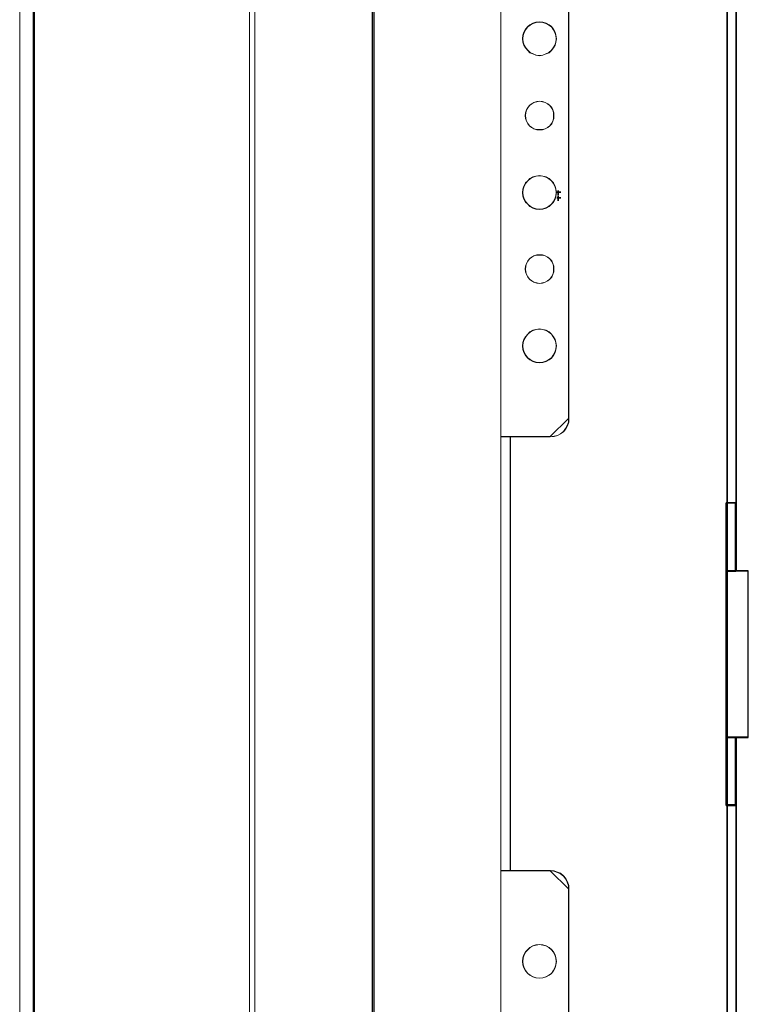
# Model space of a CAD drawing. Header units: millimetres. Extents: x -1290 to 1795, y -4192 to -1311.
# Tile 992 of 1056: x 1406 to 1429, y -1932 to -1900. Entities that reach past the tile are written whole.
import ezdxf

# ---------------------------------------------------------------- set-up
doc = ezdxf.new("R2010")
doc.units = ezdxf.units.MM
doc.layers.add('30', color=7, linetype='Continuous')
doc.layers.add('51', color=7, linetype='Continuous')
doc.layers.add('Aparatura', color=7, linetype='Continuous', lineweight=13)

# ---------------------------------------------------------------- blocks, each defined once
blk = doc.blocks.new('*U160')
at = {"layer": '51', "color": 254}
for points in [[(86.15357, -649.437383), (86.839261, -649.437383), (86.15357, -649.437383)], [(86.370198, -649.160878), (86.370198, -649.967052), (86.370198, -649.160878)]]:
    blk.add_lwpolyline(points, close=True, dxfattribs=at)
blk = doc.blocks.new('*U177')
at = {"layer": '51', "color": 254}
for points in [[(86.370198, -650.083758), (86.370198, -650.828885), (86.370198, -650.083758)], [(86.15357, -650.362058), (86.839261, -650.362058), (86.15357, -650.362058)]]:
    blk.add_lwpolyline(points, close=True, dxfattribs=at)
blk = doc.blocks.new('*U178')
at = {"layer": '30', "color": 7}
for points in [[(113.649238, -710.941748), (113.649238, -699.849237), (113.649238, -710.941748)], [(113.649238, -710.941748), (113.649238, -699.849237), (113.649238, -710.941748)], [(115.244409, -710.941748), (115.244409, -699.849237), (113.649238, -699.849237), (113.649238, -710.941748), (115.244409, -710.941748)], [(115.201441, -710.898657), (115.201441, -699.892329), (113.692205, -699.892329), (113.692205, -710.898657), (115.201441, -710.898657)], [(115.156683, -710.941748), (115.156683, -699.849237), (115.156683, -710.941748)], [(115.156683, -710.941748), (115.156683, -699.849237), (115.156683, -710.941748)], [(113.649238, -710.85377), (117.245982, -710.85377), (113.649238, -710.85377)], [(113.649238, -710.85377), (113.649238, -737.945854), (113.649238, -710.85377)], [(115.194714, -710.85377), (113.649238, -710.85377), (113.649238, -737.945854), (115.194714, -737.945854), (117.245982, -737.945854), (117.245982, -736.486626), (117.245982, -734.972333), (117.245982, -713.909889), (117.245982, -712.395596), (117.245982, -710.85377), (115.194714, -710.85377)], [(115.200756, -710.896861), (113.692205, -710.896861), (113.692205, -737.902763), (115.200756, -737.902763), (117.203014, -737.902763), (117.203014, -736.448177), (117.203014, -734.9387), (117.203014, -713.943259), (117.203014, -712.433783), (117.203014, -710.896861), (115.200756, -710.896861)], [(113.649238, -737.857876), (113.649238, -748.950387), (113.649238, -737.857876)], [(117.245982, -737.857876), (113.649238, -737.857876), (117.245982, -737.857876)], [(113.649238, -737.857876), (113.649238, -748.950387), (113.649238, -737.857876)], [(115.244409, -737.857876), (113.649238, -737.857876), (113.649238, -748.950387), (115.244409, -748.950387), (115.244409, -737.857876)], [(115.201441, -737.900967), (113.692205, -737.900967), (113.692205, -748.907295), (115.201441, -748.907295), (115.201441, -737.900967)], [(115.156683, -737.857876), (115.156683, -748.950387), (115.156683, -737.857876)]]:
    blk.add_lwpolyline(points, close=True, dxfattribs=at)
at = {"layer": '30', "color": 59}
for points in [[(113.649238, -699.849237), (115.244409, -699.849237), (113.649238, -699.849237)], [(113.649238, -748.862408), (115.244409, -748.862408), (113.649238, -748.862408)]]:
    blk.add_lwpolyline(points, close=True, dxfattribs=at)

msp = doc.modelspace()

# ---------------------------------------------------------------- linework, layer by layer
at = {"layer": 'Aparatura', "color": 7, "lineweight": 13}
for points in [[(1412.979, -1771.165), (1412.979, -1979.846), (1412.979, -1771.165)], [(1413.146, -1771.165), (1413.146, -1979.846), (1413.146, -1771.165)], [(1527.751, -1975.057), (1527.751, -1775.714), (1417.02, -1775.714), (1417.02, -1975.057), (1526.665, -1975.057), (1526.777, -1975.057), (1527.751, -1975.057)], [(1416.973, -1972.389), (1416.973, -1778.442), (1407.174, -1778.442), (1405.951, -1778.442), (1405.951, -1972.389), (1407.174, -1972.389), (1416.973, -1972.389)], [(1416.973, -1972.389), (1416.973, -1778.442), (1407.174, -1778.442), (1405.951, -1778.442), (1405.951, -1972.389), (1407.174, -1972.389), (1416.973, -1972.389)], [(1405.985, -1778.532), (1405.985, -1972.48), (1405.985, -1778.532)], [(1527.873, -1875.478), (1416.956, -1875.478), (1416.956, -1975.433), (1527.873, -1975.433), (1527.873, -1875.478)], [(1428.776, -1896.976), (1428.776, -1893.082), (1428.469, -1893.082), (1428.469, -1896.976), (1428.469, -1897.185), (1428.469, -1913.555), (1428.469, -1913.75), (1428.469, -1915.46), (1428.469, -1917.658), (1428.776, -1917.658), (1428.776, -1915.46), (1428.776, -1913.75), (1428.776, -1913.555), (1428.776, -1897.185), (1428.776, -1896.976)], [(1428.769, -1896.981), (1428.769, -1893.089), (1428.476, -1893.089), (1428.476, -1896.981), (1428.476, -1897.19), (1428.476, -1913.55), (1428.476, -1913.745), (1428.476, -1915.455), (1428.476, -1917.651), (1428.769, -1917.651), (1428.769, -1915.455), (1428.769, -1913.745), (1428.769, -1913.55), (1428.769, -1897.19), (1428.769, -1896.981)], [(1428.469, -1913.557), (1428.469, -1897.182), (1428.469, -1913.557)], [(1428.761, -1913.557), (1428.761, -1897.182), (1428.761, -1913.557)], [(1421.127, -1897.433), (1421.127, -1913.307), (1421.127, -1897.433)], [(1423.324, -1898.03), (1423.324, -1912.71), (1423.324, -1898.03)], [(1422.936, -1900.387), (1422.922, -1900.274), (1422.893, -1900.175), (1422.837, -1900.077), (1422.781, -1899.992), (1422.696, -1899.936), (1422.598, -1899.879), (1422.499, -1899.851), (1422.386, -1899.837), (1422.273, -1899.851), (1422.175, -1899.879), (1422.076, -1899.936), (1422.006, -1899.992), (1421.935, -1900.077), (1421.879, -1900.175), (1421.851, -1900.274), (1421.837, -1900.387), (1421.851, -1900.499), (1421.879, -1900.598), (1421.935, -1900.683), (1422.006, -1900.767), (1422.076, -1900.838), (1422.175, -1900.88), (1422.273, -1900.922), (1422.386, -1900.936), (1422.499, -1900.922), (1422.598, -1900.88), (1422.696, -1900.838), (1422.781, -1900.767), (1422.837, -1900.683), (1422.893, -1900.598), (1422.922, -1900.499), (1422.936, -1900.387)], [(1422.386, -1899.837), (1422.499, -1899.851), (1422.598, -1899.879), (1422.696, -1899.936), (1422.781, -1899.992), (1422.837, -1900.077), (1422.893, -1900.175), (1422.922, -1900.274), (1422.936, -1900.387), (1422.922, -1900.499), (1422.893, -1900.598), (1422.837, -1900.683), (1422.781, -1900.767), (1422.696, -1900.838), (1422.598, -1900.88), (1422.499, -1900.922), (1422.386, -1900.936), (1422.273, -1900.922), (1422.175, -1900.88), (1422.076, -1900.838), (1422.006, -1900.767), (1421.935, -1900.683), (1421.879, -1900.598), (1421.851, -1900.499), (1421.837, -1900.387), (1421.851, -1900.274), (1421.879, -1900.175), (1421.935, -1900.077), (1422.006, -1899.992), (1422.076, -1899.936), (1422.175, -1899.879), (1422.273, -1899.851), (1422.386, -1899.837)], [(1422.386, -1900.936), (1422.499, -1900.922), (1422.598, -1900.88), (1422.696, -1900.838), (1422.781, -1900.767), (1422.837, -1900.683), (1422.893, -1900.598), (1422.922, -1900.499), (1422.936, -1900.387), (1422.922, -1900.274), (1422.893, -1900.175), (1422.837, -1900.077), (1422.781, -1899.992), (1422.696, -1899.936), (1422.598, -1899.879), (1422.499, -1899.851), (1422.386, -1899.837), (1422.273, -1899.851), (1422.175, -1899.879), (1422.076, -1899.936), (1422.006, -1899.992), (1421.935, -1900.077), (1421.879, -1900.175), (1421.851, -1900.274), (1421.837, -1900.387), (1421.851, -1900.499), (1421.879, -1900.598), (1421.935, -1900.683), (1422.006, -1900.767), (1422.076, -1900.838), (1422.175, -1900.88), (1422.273, -1900.922), (1422.386, -1900.936)], [(1422.386, -1900.929), (1422.497, -1900.915), (1422.595, -1900.873), (1422.692, -1900.832), (1422.776, -1900.762), (1422.831, -1900.679), (1422.887, -1900.595), (1422.915, -1900.498), (1422.929, -1900.387), (1422.915, -1900.276), (1422.887, -1900.178), (1422.831, -1900.081), (1422.776, -1899.998), (1422.692, -1899.942), (1422.595, -1899.886), (1422.497, -1899.859), (1422.386, -1899.845), (1422.275, -1899.859), (1422.177, -1899.886), (1422.08, -1899.942), (1422.011, -1899.998), (1421.941, -1900.081), (1421.885, -1900.178), (1421.858, -1900.276), (1421.844, -1900.387), (1421.858, -1900.498), (1421.885, -1900.595), (1421.941, -1900.679), (1422.011, -1900.762), (1422.08, -1900.832), (1422.177, -1900.873), (1422.275, -1900.915), (1422.386, -1900.929)], [(1422.852, -1902.875), (1422.852, -1902.79), (1422.824, -1902.691), (1422.782, -1902.621), (1422.725, -1902.55), (1422.655, -1902.493), (1422.57, -1902.451), (1422.485, -1902.423), (1422.386, -1902.409), (1422.301, -1902.423), (1422.202, -1902.451), (1422.132, -1902.493), (1422.061, -1902.55), (1422.005, -1902.621), (1421.962, -1902.691), (1421.934, -1902.79), (1421.92, -1902.875), (1421.934, -1902.974), (1421.962, -1903.059), (1422.005, -1903.143), (1422.061, -1903.214), (1422.132, -1903.27), (1422.202, -1903.313), (1422.301, -1903.341), (1422.386, -1903.341), (1422.485, -1903.341), (1422.57, -1903.313), (1422.655, -1903.27), (1422.725, -1903.214), (1422.782, -1903.143), (1422.824, -1903.059), (1422.852, -1902.974), (1422.852, -1902.875)], [(1422.386, -1902.409), (1422.485, -1902.423), (1422.57, -1902.451), (1422.655, -1902.493), (1422.725, -1902.55), (1422.782, -1902.621), (1422.824, -1902.691), (1422.852, -1902.79), (1422.852, -1902.875), (1422.852, -1902.974), (1422.824, -1903.059), (1422.782, -1903.143), (1422.725, -1903.214), (1422.655, -1903.27), (1422.57, -1903.313), (1422.485, -1903.341), (1422.386, -1903.341), (1422.301, -1903.341), (1422.202, -1903.313), (1422.132, -1903.27), (1422.061, -1903.214), (1422.005, -1903.143), (1421.962, -1903.059), (1421.934, -1902.974), (1421.92, -1902.875), (1421.934, -1902.79), (1421.962, -1902.691), (1422.005, -1902.621), (1422.061, -1902.55), (1422.132, -1902.493), (1422.202, -1902.451), (1422.301, -1902.423), (1422.386, -1902.409)], [(1422.852, -1902.875), (1422.852, -1902.79), (1422.824, -1902.691), (1422.782, -1902.621), (1422.725, -1902.55), (1422.655, -1902.493), (1422.57, -1902.451), (1422.485, -1902.423), (1422.386, -1902.409), (1422.301, -1902.423), (1422.202, -1902.451), (1422.132, -1902.493), (1422.061, -1902.55), (1422.005, -1902.621), (1421.962, -1902.691), (1421.934, -1902.79), (1421.92, -1902.875), (1421.934, -1902.974), (1421.962, -1903.059), (1422.005, -1903.143), (1422.061, -1903.214), (1422.132, -1903.27), (1422.202, -1903.313), (1422.301, -1903.341), (1422.386, -1903.341), (1422.485, -1903.341), (1422.57, -1903.313), (1422.655, -1903.27), (1422.725, -1903.214), (1422.782, -1903.143), (1422.824, -1903.059), (1422.852, -1902.974), (1422.852, -1902.875)], [(1422.845, -1902.875), (1422.845, -1902.791), (1422.817, -1902.694), (1422.776, -1902.625), (1422.72, -1902.555), (1422.65, -1902.5), (1422.567, -1902.458), (1422.484, -1902.43), (1422.386, -1902.416), (1422.303, -1902.43), (1422.205, -1902.458), (1422.136, -1902.5), (1422.066, -1902.555), (1422.011, -1902.625), (1421.969, -1902.694), (1421.941, -1902.791), (1421.927, -1902.875), (1421.941, -1902.972), (1421.969, -1903.056), (1422.011, -1903.139), (1422.066, -1903.208), (1422.136, -1903.264), (1422.205, -1903.306), (1422.303, -1903.334), (1422.386, -1903.334), (1422.484, -1903.334), (1422.567, -1903.306), (1422.65, -1903.264), (1422.72, -1903.208), (1422.776, -1903.139), (1422.817, -1903.056), (1422.845, -1902.972), (1422.845, -1902.875)], [(1422.936, -1905.377), (1422.922, -1905.264), (1422.893, -1905.166), (1422.837, -1905.067), (1422.781, -1904.996), (1422.696, -1904.926), (1422.598, -1904.87), (1422.499, -1904.842), (1422.386, -1904.827), (1422.273, -1904.842), (1422.175, -1904.87), (1422.076, -1904.926), (1422.006, -1904.996), (1421.935, -1905.067), (1421.879, -1905.166), (1421.851, -1905.264), (1421.837, -1905.377), (1421.851, -1905.49), (1421.879, -1905.588), (1421.935, -1905.687), (1422.006, -1905.757), (1422.076, -1905.828), (1422.175, -1905.884), (1422.273, -1905.912), (1422.386, -1905.926), (1422.499, -1905.912), (1422.598, -1905.884), (1422.696, -1905.828), (1422.781, -1905.757), (1422.837, -1905.687), (1422.893, -1905.588), (1422.922, -1905.49), (1422.936, -1905.377)], [(1422.386, -1904.827), (1422.499, -1904.842), (1422.598, -1904.87), (1422.696, -1904.926), (1422.781, -1904.996), (1422.837, -1905.067), (1422.893, -1905.166), (1422.922, -1905.264), (1422.936, -1905.377), (1422.922, -1905.49), (1422.893, -1905.588), (1422.837, -1905.687), (1422.781, -1905.757), (1422.696, -1905.828), (1422.598, -1905.884), (1422.499, -1905.912), (1422.386, -1905.926), (1422.273, -1905.912), (1422.175, -1905.884), (1422.076, -1905.828), (1422.006, -1905.757), (1421.935, -1905.687), (1421.879, -1905.588), (1421.851, -1905.49), (1421.837, -1905.377), (1421.851, -1905.264), (1421.879, -1905.166), (1421.935, -1905.067), (1422.006, -1904.996), (1422.076, -1904.926), (1422.175, -1904.87), (1422.273, -1904.842), (1422.386, -1904.827)], [(1422.936, -1905.377), (1422.922, -1905.264), (1422.893, -1905.166), (1422.837, -1905.067), (1422.781, -1904.996), (1422.696, -1904.926), (1422.598, -1904.87), (1422.499, -1904.842), (1422.386, -1904.827), (1422.273, -1904.842), (1422.175, -1904.87), (1422.076, -1904.926), (1422.006, -1904.996), (1421.935, -1905.067), (1421.879, -1905.166), (1421.851, -1905.264), (1421.837, -1905.377), (1421.851, -1905.49), (1421.879, -1905.588), (1421.935, -1905.687), (1422.006, -1905.757), (1422.076, -1905.828), (1422.175, -1905.884), (1422.273, -1905.912), (1422.386, -1905.926), (1422.499, -1905.912), (1422.598, -1905.884), (1422.696, -1905.828), (1422.781, -1905.757), (1422.837, -1905.687), (1422.893, -1905.588), (1422.922, -1905.49), (1422.936, -1905.377)], [(1422.929, -1905.377), (1422.915, -1905.266), (1422.887, -1905.168), (1422.831, -1905.071), (1422.776, -1905.001), (1422.692, -1904.932), (1422.595, -1904.876), (1422.497, -1904.849), (1422.386, -1904.835), (1422.275, -1904.849), (1422.177, -1904.876), (1422.08, -1904.932), (1422.011, -1905.001), (1421.941, -1905.071), (1421.885, -1905.168), (1421.858, -1905.266), (1421.844, -1905.377), (1421.858, -1905.488), (1421.885, -1905.585), (1421.941, -1905.683), (1422.011, -1905.752), (1422.08, -1905.822), (1422.177, -1905.877), (1422.275, -1905.905), (1422.386, -1905.919), (1422.497, -1905.905), (1422.595, -1905.877), (1422.692, -1905.822), (1422.776, -1905.752), (1422.831, -1905.683), (1422.887, -1905.585), (1422.915, -1905.488), (1422.929, -1905.377)], [(1422.852, -1907.865), (1422.852, -1907.766), (1422.824, -1907.681), (1422.782, -1907.597), (1422.725, -1907.526), (1422.655, -1907.47), (1422.57, -1907.427), (1422.485, -1907.399), (1422.386, -1907.399), (1422.301, -1907.399), (1422.202, -1907.427), (1422.132, -1907.47), (1422.061, -1907.526), (1422.005, -1907.597), (1421.962, -1907.681), (1421.934, -1907.766), (1421.92, -1907.865), (1421.934, -1907.95), (1421.962, -1908.035), (1422.005, -1908.119), (1422.061, -1908.19), (1422.132, -1908.246), (1422.202, -1908.289), (1422.301, -1908.317), (1422.386, -1908.331), (1422.485, -1908.317), (1422.57, -1908.289), (1422.655, -1908.246), (1422.725, -1908.19), (1422.782, -1908.119), (1422.824, -1908.035), (1422.852, -1907.95), (1422.852, -1907.865)], [(1422.386, -1907.399), (1422.485, -1907.399), (1422.57, -1907.427), (1422.655, -1907.47), (1422.725, -1907.526), (1422.782, -1907.597), (1422.824, -1907.681), (1422.852, -1907.766), (1422.852, -1907.865), (1422.852, -1907.95), (1422.824, -1908.035), (1422.782, -1908.119), (1422.725, -1908.19), (1422.655, -1908.246), (1422.57, -1908.289), (1422.485, -1908.317), (1422.386, -1908.331), (1422.301, -1908.317), (1422.202, -1908.289), (1422.132, -1908.246), (1422.061, -1908.19), (1422.005, -1908.119), (1421.962, -1908.035), (1421.934, -1907.95), (1421.92, -1907.865), (1421.934, -1907.766), (1421.962, -1907.681), (1422.005, -1907.597), (1422.061, -1907.526), (1422.132, -1907.47), (1422.202, -1907.427), (1422.301, -1907.399), (1422.386, -1907.399)], [(1422.852, -1907.865), (1422.852, -1907.766), (1422.824, -1907.681), (1422.782, -1907.597), (1422.725, -1907.526), (1422.655, -1907.47), (1422.57, -1907.427), (1422.485, -1907.399), (1422.386, -1907.399), (1422.301, -1907.399), (1422.202, -1907.427), (1422.132, -1907.47), (1422.061, -1907.526), (1422.005, -1907.597), (1421.962, -1907.681), (1421.934, -1907.766), (1421.92, -1907.865), (1421.934, -1907.95), (1421.962, -1908.035), (1422.005, -1908.119), (1422.061, -1908.19), (1422.132, -1908.246), (1422.202, -1908.289), (1422.301, -1908.317), (1422.386, -1908.331), (1422.485, -1908.317), (1422.57, -1908.289), (1422.655, -1908.246), (1422.725, -1908.19), (1422.782, -1908.119), (1422.824, -1908.035), (1422.852, -1907.95), (1422.852, -1907.865)], [(1422.845, -1907.865), (1422.845, -1907.768), (1422.817, -1907.684), (1422.776, -1907.601), (1422.72, -1907.531), (1422.65, -1907.476), (1422.567, -1907.434), (1422.484, -1907.406), (1422.386, -1907.406), (1422.303, -1907.406), (1422.205, -1907.434), (1422.136, -1907.476), (1422.066, -1907.531), (1422.011, -1907.601), (1421.969, -1907.684), (1421.941, -1907.768), (1421.927, -1907.865), (1421.941, -1907.948), (1421.969, -1908.032), (1422.011, -1908.115), (1422.066, -1908.185), (1422.136, -1908.241), (1422.205, -1908.282), (1422.303, -1908.31), (1422.386, -1908.324), (1422.484, -1908.31), (1422.567, -1908.282), (1422.65, -1908.241), (1422.72, -1908.185), (1422.776, -1908.115), (1422.817, -1908.032), (1422.845, -1907.948), (1422.845, -1907.865)], [(1422.936, -1910.353), (1422.922, -1910.24), (1422.893, -1910.142), (1422.837, -1910.057), (1422.781, -1909.973), (1422.696, -1909.902), (1422.598, -1909.846), (1422.499, -1909.818), (1422.386, -1909.803), (1422.273, -1909.818), (1422.175, -1909.846), (1422.076, -1909.902), (1422.006, -1909.973), (1421.935, -1910.057), (1421.879, -1910.142), (1421.851, -1910.24), (1421.837, -1910.353), (1421.851, -1910.466), (1421.879, -1910.564), (1421.935, -1910.663), (1422.006, -1910.748), (1422.076, -1910.804), (1422.175, -1910.86), (1422.273, -1910.889), (1422.386, -1910.903), (1422.499, -1910.889), (1422.598, -1910.86), (1422.696, -1910.804), (1422.781, -1910.748), (1422.837, -1910.663), (1422.893, -1910.564), (1422.922, -1910.466), (1422.936, -1910.353)], [(1422.386, -1909.803), (1422.499, -1909.818), (1422.598, -1909.846), (1422.696, -1909.902), (1422.781, -1909.973), (1422.837, -1910.057), (1422.893, -1910.142), (1422.922, -1910.24), (1422.936, -1910.353), (1422.922, -1910.466), (1422.893, -1910.564), (1422.837, -1910.663), (1422.781, -1910.748), (1422.696, -1910.804), (1422.598, -1910.86), (1422.499, -1910.889), (1422.386, -1910.903), (1422.273, -1910.889), (1422.175, -1910.86), (1422.076, -1910.804), (1422.006, -1910.748), (1421.935, -1910.663), (1421.879, -1910.564), (1421.851, -1910.466), (1421.837, -1910.353), (1421.851, -1910.24), (1421.879, -1910.142), (1421.935, -1910.057), (1422.006, -1909.973), (1422.076, -1909.902), (1422.175, -1909.846), (1422.273, -1909.818), (1422.386, -1909.803)], [(1422.386, -1909.803), (1422.273, -1909.818), (1422.175, -1909.846), (1422.076, -1909.902), (1422.006, -1909.973), (1421.935, -1910.057), (1421.879, -1910.142), (1421.851, -1910.24), (1421.837, -1910.353), (1421.851, -1910.466), (1421.879, -1910.564), (1421.935, -1910.663), (1422.006, -1910.748), (1422.076, -1910.804), (1422.175, -1910.86), (1422.273, -1910.889), (1422.386, -1910.903), (1422.499, -1910.889), (1422.598, -1910.86), (1422.696, -1910.804), (1422.781, -1910.748), (1422.837, -1910.663), (1422.893, -1910.564), (1422.922, -1910.466), (1422.936, -1910.353), (1422.922, -1910.24), (1422.893, -1910.142), (1422.837, -1910.057), (1422.781, -1909.973), (1422.696, -1909.902), (1422.598, -1909.846), (1422.499, -1909.818), (1422.386, -1909.803)], [(1422.386, -1909.811), (1422.275, -1909.825), (1422.177, -1909.852), (1422.08, -1909.908), (1422.011, -1909.978), (1421.941, -1910.061), (1421.885, -1910.144), (1421.858, -1910.242), (1421.844, -1910.353), (1421.858, -1910.464), (1421.885, -1910.562), (1421.941, -1910.659), (1422.011, -1910.742), (1422.08, -1910.798), (1422.177, -1910.854), (1422.275, -1910.882), (1422.386, -1910.895), (1422.497, -1910.882), (1422.595, -1910.854), (1422.692, -1910.798), (1422.776, -1910.742), (1422.831, -1910.659), (1422.887, -1910.562), (1422.915, -1910.464), (1422.929, -1910.353), (1422.915, -1910.242), (1422.887, -1910.144), (1422.831, -1910.061), (1422.776, -1909.978), (1422.692, -1909.908), (1422.595, -1909.852), (1422.497, -1909.825), (1422.386, -1909.811)], [(1422.726, -1913.307), (1422.855, -1913.293), (1422.969, -1913.264), (1423.068, -1913.207), (1423.168, -1913.136), (1423.239, -1913.036), (1423.296, -1912.937), (1423.339, -1912.823), (1423.339, -1912.695), (1422.726, -1913.307)], [(1421.127, -1913.292), (1421.127, -1927.638), (1421.127, -1913.292)], [(1421.127, -1913.292), (1421.545, -1913.292), (1421.127, -1913.292)], [(1421.448, -1927.388), (1421.448, -1913.292), (1421.127, -1913.292), (1421.127, -1927.388), (1421.448, -1927.388)], [(1421.441, -1927.381), (1421.441, -1913.3), (1421.135, -1913.3), (1421.135, -1927.381), (1421.441, -1927.381)], [(1421.433, -1913.292), (1421.433, -1927.388), (1421.433, -1913.292)], [(1422.741, -1913.292), (1421.53, -1913.292), (1422.741, -1913.292)], [(1428.469, -1913.543), (1428.469, -1913.752), (1428.469, -1913.543)], [(1428.761, -1913.543), (1428.761, -1913.752), (1428.761, -1913.543)], [(1428.469, -1913.737), (1428.469, -1915.462), (1428.469, -1913.737)], [(1428.761, -1913.737), (1428.761, -1915.462), (1428.761, -1913.737)], [(1428.469, -1917.658), (1428.469, -1915.447), (1428.469, -1917.658)], [(1428.469, -1917.658), (1428.469, -1915.447), (1428.469, -1917.658)], [(1428.761, -1917.658), (1428.761, -1915.447), (1428.761, -1917.658)], [(1428.761, -1917.658), (1428.761, -1915.447), (1428.761, -1917.658)], [(1428.469, -1923.036), (1428.469, -1925.247), (1428.469, -1923.036)], [(1428.469, -1923.036), (1428.469, -1925.247), (1428.469, -1923.036)], [(1428.469, -1923.036), (1428.469, -1925.247), (1428.469, -1923.036)], [(1428.469, -1923.036), (1428.469, -1926.943), (1428.469, -1923.036)], [(1428.469, -1923.036), (1428.469, -1926.931), (1428.469, -1927.125), (1428.469, -1943.523), (1428.469, -1943.718), (1428.469, -1945.415), (1428.469, -1947.612), (1428.776, -1947.612), (1428.776, -1945.415), (1428.776, -1943.718), (1428.776, -1943.523), (1428.776, -1927.125), (1428.776, -1926.931), (1428.776, -1923.036), (1428.469, -1923.036)], [(1428.476, -1923.044), (1428.476, -1926.936), (1428.476, -1927.13), (1428.476, -1943.519), (1428.476, -1943.713), (1428.476, -1945.409), (1428.476, -1947.605), (1428.769, -1947.605), (1428.769, -1945.409), (1428.769, -1943.713), (1428.769, -1943.519), (1428.769, -1927.13), (1428.769, -1926.936), (1428.769, -1923.044), (1428.476, -1923.044)], [(1428.761, -1923.036), (1428.761, -1926.943), (1428.761, -1923.036)], [(1428.761, -1923.036), (1428.761, -1925.247), (1428.761, -1923.036)], [(1428.761, -1923.036), (1428.761, -1926.943), (1428.761, -1923.036)], [(1428.761, -1923.036), (1428.761, -1925.247), (1428.761, -1923.036)], [(1428.469, -1926.928), (1428.469, -1927.138), (1428.469, -1926.928)], [(1428.761, -1926.928), (1428.761, -1927.138), (1428.761, -1926.928)], [(1421.127, -1927.373), (1421.127, -1943.276), (1421.127, -1927.373)], [(1421.127, -1927.373), (1421.545, -1927.373), (1421.127, -1927.373)], [(1422.741, -1927.373), (1421.53, -1927.373), (1422.741, -1927.373)], [(1423.339, -1927.986), (1423.339, -1927.872), (1423.296, -1927.758), (1423.239, -1927.644), (1423.168, -1927.558), (1423.068, -1927.473), (1422.969, -1927.43), (1422.855, -1927.387), (1422.726, -1927.373), (1423.339, -1927.986)], [(1428.469, -1943.526), (1428.469, -1927.123), (1428.469, -1943.526)], [(1428.761, -1943.526), (1428.761, -1927.123), (1428.761, -1943.526)], [(1423.324, -1927.971), (1423.324, -1942.678), (1423.324, -1927.971)], [(1422.936, -1930.327), (1422.922, -1930.215), (1422.893, -1930.116), (1422.837, -1930.017), (1422.781, -1929.947), (1422.696, -1929.876), (1422.598, -1929.82), (1422.499, -1929.792), (1422.386, -1929.778), (1422.273, -1929.792), (1422.175, -1929.82), (1422.076, -1929.876), (1422.006, -1929.947), (1421.935, -1930.017), (1421.879, -1930.116), (1421.851, -1930.215), (1421.837, -1930.327), (1421.851, -1930.44), (1421.879, -1930.539), (1421.935, -1930.637), (1422.006, -1930.722), (1422.076, -1930.778), (1422.175, -1930.834), (1422.273, -1930.863), (1422.386, -1930.877), (1422.499, -1930.863), (1422.598, -1930.834), (1422.696, -1930.778), (1422.781, -1930.722), (1422.837, -1930.637), (1422.893, -1930.539), (1422.922, -1930.44), (1422.936, -1930.327)], [(1422.936, -1930.327), (1422.922, -1930.215), (1422.893, -1930.116), (1422.837, -1930.017), (1422.781, -1929.947), (1422.696, -1929.876), (1422.598, -1929.82), (1422.499, -1929.792), (1422.386, -1929.778), (1422.273, -1929.792), (1422.175, -1929.82), (1422.076, -1929.876), (1422.006, -1929.947), (1421.935, -1930.017), (1421.879, -1930.116), (1421.851, -1930.215), (1421.837, -1930.327), (1421.851, -1930.44), (1421.879, -1930.539), (1421.935, -1930.637), (1422.006, -1930.722), (1422.076, -1930.778), (1422.175, -1930.834), (1422.273, -1930.863), (1422.386, -1930.877), (1422.499, -1930.863), (1422.598, -1930.834), (1422.696, -1930.778), (1422.781, -1930.722), (1422.837, -1930.637), (1422.893, -1930.539), (1422.922, -1930.44), (1422.936, -1930.327)], [(1422.386, -1929.778), (1422.499, -1929.792), (1422.598, -1929.82), (1422.696, -1929.876), (1422.781, -1929.947), (1422.837, -1930.017), (1422.893, -1930.116), (1422.922, -1930.215), (1422.936, -1930.327), (1422.922, -1930.44), (1422.893, -1930.539), (1422.837, -1930.637), (1422.781, -1930.722), (1422.696, -1930.778), (1422.598, -1930.834), (1422.499, -1930.863), (1422.386, -1930.877), (1422.273, -1930.863), (1422.175, -1930.834), (1422.076, -1930.778), (1422.006, -1930.722), (1421.935, -1930.637), (1421.879, -1930.539), (1421.851, -1930.44), (1421.837, -1930.327), (1421.851, -1930.215), (1421.879, -1930.116), (1421.935, -1930.017), (1422.006, -1929.947), (1422.076, -1929.876), (1422.175, -1929.82), (1422.273, -1929.792), (1422.386, -1929.778)], [(1422.929, -1930.327), (1422.915, -1930.216), (1422.887, -1930.119), (1422.831, -1930.021), (1422.776, -1929.952), (1422.692, -1929.882), (1422.595, -1929.827), (1422.497, -1929.799), (1422.386, -1929.785), (1422.275, -1929.799), (1422.177, -1929.827), (1422.08, -1929.882), (1422.011, -1929.952), (1421.941, -1930.021), (1421.885, -1930.119), (1421.858, -1930.216), (1421.844, -1930.327), (1421.858, -1930.439), (1421.885, -1930.536), (1421.941, -1930.633), (1422.011, -1930.717), (1422.08, -1930.772), (1422.177, -1930.828), (1422.275, -1930.856), (1422.386, -1930.87), (1422.497, -1930.856), (1422.595, -1930.828), (1422.692, -1930.772), (1422.776, -1930.717), (1422.831, -1930.633), (1422.887, -1930.536), (1422.915, -1930.439), (1422.929, -1930.327)]]:
    msp.add_lwpolyline(points, close=True, dxfattribs=at)
for points in [[(1405.514, -1975.433), (1405.514, -1775.523)], [(1416.973, -1775.537), (1416.973, -1975.419)], [(1417.02, -1975.057), (1417.02, -1775.714)], [(1405.951, -1778.442), (1405.951, -1972.389)], [(1538.843, -1778.533), (1538.843, -1972.479), (1539.108, -1972.479), (1539.108, -1985.281), (1538.732, -1986.296), (1537.717, -1986.671), (1523.894, -1986.671), (1523.894, -1986.407), (1420.934, -1986.407), (1420.934, -1986.671), (1407.112, -1986.671), (1406.152, -1986.296), (1405.721, -1985.281), (1405.721, -1972.479), (1405.985, -1972.479), (1405.985, -1972.479), (1405.985, -1778.533)], [(1538.843, -1778.533), (1538.843, -1972.479), (1539.108, -1972.479), (1539.108, -1985.281), (1538.732, -1986.296), (1537.717, -1986.671), (1523.894, -1986.671), (1523.894, -1986.407), (1420.934, -1986.407), (1420.934, -1986.671), (1407.112, -1986.671), (1406.152, -1986.296), (1405.721, -1985.281), (1405.721, -1972.479), (1405.985, -1972.479), (1405.985, -1972.479), (1405.985, -1778.533)], [(1538.836, -1778.539), (1538.836, -1972.472), (1539.1, -1972.472), (1539.1, -1985.274), (1538.725, -1986.289), (1537.71, -1986.664), (1523.889, -1986.664), (1523.889, -1986.4), (1420.94, -1986.4), (1420.94, -1986.664), (1407.119, -1986.664), (1406.159, -1986.289), (1405.728, -1985.274), (1405.728, -1972.472), (1405.993, -1972.472), (1405.993, -1972.472), (1405.993, -1778.539)], [(1428.268, -1966.982), (1428.268, -1962.992), (1428.379, -1962.992), (1428.476, -1962.992), (1428.476, -1962.395), (1428.476, -1957.099), (1428.476, -1955.195), (1428.476, -1952.998), (1428.476, -1947.605), (1428.476, -1945.409), (1428.476, -1943.713), (1428.476, -1943.519), (1428.476, -1927.13), (1428.476, -1926.936), (1428.476, -1923.044), (1428.476, -1917.651), (1428.476, -1915.454), (1428.476, -1913.745), (1428.476, -1913.55), (1428.476, -1897.19)], [(1428.268, -1966.982), (1428.268, -1962.992), (1428.379, -1962.992), (1428.476, -1962.992), (1428.476, -1962.395), (1428.476, -1957.099), (1428.476, -1955.195), (1428.476, -1952.998), (1428.476, -1947.605), (1428.476, -1945.409), (1428.476, -1943.713), (1428.476, -1943.519), (1428.476, -1927.13), (1428.476, -1926.936), (1428.476, -1923.044), (1428.476, -1917.651), (1428.476, -1915.454), (1428.476, -1913.745), (1428.476, -1913.55), (1428.476, -1897.19)], [(1428.275, -1966.989), (1428.275, -1962.999), (1428.386, -1962.999), (1428.484, -1962.999), (1428.484, -1962.401), (1428.484, -1957.105), (1428.484, -1955.201), (1428.484, -1953.004), (1428.484, -1947.611), (1428.484, -1945.414), (1428.484, -1943.718), (1428.484, -1943.524), (1428.484, -1927.134), (1428.484, -1926.94), (1428.484, -1923.048), (1428.484, -1917.654), (1428.484, -1915.458), (1428.484, -1913.748), (1428.484, -1913.553), (1428.484, -1897.191)], [(1428.275, -1966.989), (1428.275, -1962.999), (1428.386, -1962.999), (1428.484, -1962.999), (1428.484, -1962.401), (1428.484, -1957.105), (1428.484, -1955.201), (1428.484, -1953.004), (1428.484, -1947.611), (1428.484, -1945.414), (1428.484, -1943.718), (1428.484, -1943.524), (1428.484, -1927.134), (1428.484, -1926.94), (1428.484, -1923.048), (1428.484, -1917.654), (1428.484, -1915.458), (1428.484, -1913.748), (1428.484, -1913.553), (1428.484, -1897.191)], [(1421.127, -1897.433), (1421.127, -1913.307), (1421.435, -1913.307), (1421.533, -1913.307), (1422.737, -1913.307), (1422.863, -1913.293), (1422.975, -1913.265), (1423.073, -1913.21), (1423.171, -1913.14), (1423.241, -1913.043), (1423.297, -1912.945), (1423.339, -1912.834), (1423.339, -1912.709), (1423.339, -1912.709), (1423.339, -1898.031)], [(1423.328, -1898.039), (1423.328, -1912.705), (1423.328, -1912.83), (1423.286, -1912.941), (1423.231, -1913.039), (1423.161, -1913.136), (1423.064, -1913.206), (1422.966, -1913.261), (1422.855, -1913.289), (1422.729, -1913.303), (1421.531, -1913.303), (1421.433, -1913.303), (1421.433, -1927.385), (1421.531, -1927.385), (1422.729, -1927.385), (1422.855, -1927.399), (1422.966, -1927.44), (1423.064, -1927.482), (1423.161, -1927.565), (1423.231, -1927.649), (1423.286, -1927.76), (1423.328, -1927.871), (1423.328, -1927.982), (1423.328, -1942.676)], [(1423.328, -1898.039), (1423.328, -1912.705), (1423.328, -1912.83), (1423.286, -1912.941), (1423.231, -1913.039), (1423.161, -1913.136), (1423.064, -1913.206), (1422.966, -1913.261), (1422.855, -1913.289), (1422.729, -1913.303), (1421.531, -1913.303), (1421.433, -1913.303), (1421.433, -1927.385), (1421.531, -1927.385), (1422.729, -1927.385), (1422.855, -1927.399), (1422.966, -1927.44), (1423.064, -1927.482), (1423.161, -1927.565), (1423.231, -1927.649), (1423.286, -1927.76), (1423.328, -1927.871), (1423.328, -1927.982), (1423.328, -1942.676)], [(1423.332, -1898.038), (1423.332, -1912.702), (1423.332, -1912.827), (1423.29, -1912.938), (1423.234, -1913.036), (1423.165, -1913.133), (1423.067, -1913.203), (1422.97, -1913.258), (1422.859, -1913.286), (1422.734, -1913.3), (1421.538, -1913.3), (1421.44, -1913.3), (1421.44, -1927.381), (1421.538, -1927.381), (1422.734, -1927.381), (1422.859, -1927.395), (1422.97, -1927.436), (1423.067, -1927.478), (1423.165, -1927.561), (1423.234, -1927.645), (1423.29, -1927.756), (1423.332, -1927.867), (1423.332, -1927.978), (1423.332, -1942.671)], [(1423.332, -1898.038), (1423.332, -1912.702), (1423.332, -1912.827), (1423.29, -1912.938), (1423.234, -1913.036), (1423.165, -1913.133), (1423.067, -1913.203), (1422.97, -1913.258), (1422.859, -1913.286), (1422.734, -1913.3), (1421.538, -1913.3), (1421.44, -1913.3), (1421.44, -1927.381), (1421.538, -1927.381), (1422.734, -1927.381), (1422.859, -1927.395), (1422.97, -1927.436), (1423.067, -1927.478), (1423.165, -1927.561), (1423.234, -1927.645), (1423.29, -1927.756), (1423.332, -1927.867), (1423.332, -1927.978), (1423.332, -1942.671)], [(1423.339, -1942.677), (1423.339, -1927.971), (1423.339, -1927.86), (1423.297, -1927.749), (1423.241, -1927.637), (1423.171, -1927.554), (1423.171, -1927.554), (1423.073, -1927.47), (1422.975, -1927.429), (1422.863, -1927.387), (1422.737, -1927.373), (1421.533, -1927.373), (1421.435, -1927.373), (1421.127, -1927.373), (1421.127, -1943.276)]]:
    msp.add_lwpolyline(points, dxfattribs=at)

# ---------------------------------------------------------------- block references
at = {"layer": 'Aparatura', "color": 7, "lineweight": 13, "xscale": 0.2, "yscale": 0.2, "zscale": 0.2}
for name in ['*U160', '*U177', '*U178']:
    msp.add_blockref(name, (1405.714, -1775.478), dxfattribs=at)

doc.saveas('drawing.dxf')
